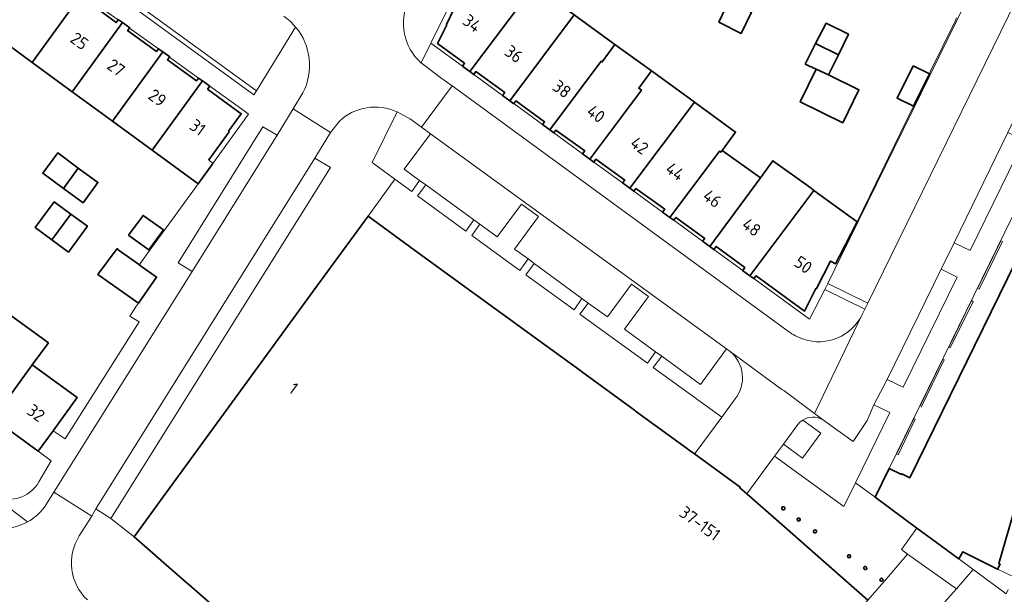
# Model space of a CAD drawing. Extents: x 150256 to 156914, y 461459 to 469481.
# Tile 409 of 656: x 155825 to 155932, y 463853 to 463915. Entities that reach past the tile are written whole.
import ezdxf
from ezdxf.enums import TextEntityAlignment as Align

# ---------------------------------------------------------------- set-up
doc = ezdxf.new("R2010")
doc.units = 0
doc.header["$LTSCALE"] = 0.75
for name, color, linetype, lineweight in [('B-RO-GR-GROENVOORZIENING-GV', 251, 'CONTINUOUS', 18), ('B-RO-GR-HAAG-GV', 251, 'CONTINUOUS', 13), ('B-RO-IE-TERREINAFSCHEIDING_KUNSTMATIG_MUUR-G', 251, 'IE-TERREINAFSCHEIDING-KUNSTMATIG-DICHT', 18), ('B-RO-OG-BEBOUWING-GV', 6, 'CONTINUOUS', 35), ('B-RO-OG-BEBOUWING-T18', 1, 'CONTINUOUS', 18), ('B-RO-OG-TERREIN_CULTUURSCHEIDING-GV', 251, 'CONTINUOUS', 18), ('B-RO-VH-VERHARDING_ASFALT-GV', 251, 'CONTINUOUS', 18), ('B-RO-VH-VERHARDING_BETONSTRAATSTEEN-GV', 251, 'CONTINUOUS', 18), ('B-RO-VH-VERHARDING_STRAATBAKSTEEN-GV', 251, 'CONTINUOUS', 18), ('B-RO-VH-VERHARDING_TEGEL-GV', 251, 'CONTINUOUS', 18)]:
    doc.layers.add(name, color=color, linetype=linetype, lineweight=lineweight)
doc.styles.add('NLCS-ISO-M200-T18', font='NLCS-ISO.ttf', dxfattribs={"height": 360})
doc.linetypes.add('IE-TERREINAFSCHEIDING-KUNSTMATIG-DICHT', pattern='A,8,-1,[82,NLCS.SHX,S=0.75,R=90,X=0,Y=0],-1', length=10)

msp = doc.modelspace()

# ---------------------------------------------------------------- linework, layer by layer
at = {"layer": 'B-RO-GR-GROENVOORZIENING-GV'}
for points in [[(155850.399, 463907.614), (155826.423, 463925.087), (155826.279, 463925.192), (155825.989, 463924.785), (155850.138, 463907.185)], [(155868.422, 463903.667), (155867.198, 463904.53), (155865.747, 463905.317), (155863.042, 463899.807), (155865.514, 463897.987), (155867.353, 463896.633), (155868.199, 463897.856), (155866.535, 463899.083), (155869.406, 463902.939)], [(155932.377, 463903.078), (155926.504, 463891.053), (155928.248, 463890.214), (155934.142, 463902.228)], [(155874.11, 463893.547), (155868.893, 463897.359), (155867.976, 463896.155), (155873.256, 463892.325)], [(155880.044, 463889.279), (155878.567, 463890.341), (155881.159, 463893.927), (155879.304, 463895.26), (155876.677, 463891.683), (155874.787, 463893.069), (155873.896, 463891.84), (155879.138, 463888.033)], [(155885.902, 463884.957), (155880.715, 463888.787), (155879.798, 463887.567), (155885.067, 463883.742)], [(155919.201, 463876.13), (155920.948, 463875.285), (155926.83, 463887.309), (155925.082, 463888.164)], [(155886.604, 463884.472), (155885.692, 463883.25), (155893.048, 463877.919), (155893.945, 463879.16), (155890.551, 463881.612), (155893.164, 463885.19), (155891.321, 463886.526), (155888.688, 463882.956)], [(155917.096, 463884.467), (155912.747, 463886.598), (155912.403, 463885.937), (155916.767, 463883.805)], [(155927.018, 463856.564), (155926.91, 463856.643), (155924.034, 463858.76), (155922.448, 463859.931), (155920.762, 463857.573), (155921.433, 463857.093), (155926.757, 463853.285), (155928.575, 463855.418), (155928.579, 463855.423)]]:
    msp.add_lwpolyline(points, close=True, dxfattribs=at)
for points in [[(155902.089, 463879.184), (155901.691, 463879.481), (155898.849, 463875.577), (155894.619, 463878.671), (155893.697, 463877.425), (155901.153, 463872.01)], [(155901.153, 463872.01), (155902.618, 463874.017)], [(155914.476, 463862.271), (155915.752, 463864.874), (155919.498, 463872.519), (155917.741, 463873.354), (155917.013, 463871.666), (155915.493, 463869.356), (155912.138, 463871.778)], [(155909.998, 463871.71), (155911.959, 463870.278), (155909.975, 463867.558), (155907.882, 463869.087), (155906.928, 463867.788), (155914.476, 463862.271)]]:
    msp.add_lwpolyline(points, dxfattribs=at)
for points in [[(155902.618, 463874.017, 0.407), (155902.089, 463879.184)], [(155912.138, 463871.778, 0.2672871), (155909.998, 463871.71)]]:
    msp.add_lwpolyline(points, format="xyb", dxfattribs=at)
at = {"layer": 'B-RO-GR-HAAG-GV'}
for points in [[(155826.279, 463925.192), (155825.989, 463924.785), (155850.138, 463907.185), (155850.399, 463907.614), (155826.423, 463925.087)], [(155868.422, 463903.667), (155867.198, 463904.53), (155865.747, 463905.317), (155863.042, 463899.807), (155865.514, 463897.987), (155867.353, 463896.633), (155868.199, 463897.856), (155866.535, 463899.083), (155869.406, 463902.939)], [(155932.377, 463903.078), (155926.504, 463891.053), (155928.248, 463890.214), (155934.142, 463902.228)], [(155868.893, 463897.359), (155867.976, 463896.155), (155873.256, 463892.325), (155874.11, 463893.547)], [(155880.044, 463889.279), (155878.567, 463890.341), (155881.159, 463893.927), (155879.304, 463895.26), (155876.677, 463891.683), (155874.787, 463893.069), (155873.896, 463891.84), (155879.138, 463888.033)], [(155885.902, 463884.957), (155880.715, 463888.787), (155879.798, 463887.567), (155885.067, 463883.742)], [(155919.201, 463876.13), (155920.948, 463875.285), (155926.83, 463887.309), (155925.082, 463888.164)], [(155886.604, 463884.472), (155885.692, 463883.25), (155893.048, 463877.919), (155893.945, 463879.16), (155890.551, 463881.612), (155893.164, 463885.19), (155891.321, 463886.526), (155888.688, 463882.956)], [(155916.767, 463883.805), (155917.096, 463884.467), (155912.747, 463886.598), (155912.403, 463885.937)], [(155927.018, 463856.564), (155926.91, 463856.643), (155924.034, 463858.76), (155922.448, 463859.931), (155920.762, 463857.573), (155921.433, 463857.093), (155926.757, 463853.285), (155928.575, 463855.418), (155928.579, 463855.423)]]:
    msp.add_lwpolyline(points, close=True, dxfattribs=at)
for points in [[(155902.089, 463879.184), (155901.691, 463879.481), (155898.849, 463875.577), (155894.619, 463878.671), (155893.697, 463877.425), (155901.153, 463872.01), (155902.618, 463874.017)], [(155914.476, 463862.271), (155915.752, 463864.874), (155919.498, 463872.519), (155917.741, 463873.354), (155917.013, 463871.666), (155915.493, 463869.356), (155912.138, 463871.778)], [(155909.998, 463871.71), (155911.959, 463870.278), (155909.975, 463867.558), (155907.882, 463869.087), (155906.928, 463867.788), (155914.476, 463862.271)]]:
    msp.add_lwpolyline(points, dxfattribs=at)
for points in [[(155902.618, 463874.017, 0.407), (155902.089, 463879.184)], [(155912.138, 463871.778, 0.2672871), (155909.998, 463871.71)]]:
    msp.add_lwpolyline(points, format="xyb", dxfattribs=at)
at = {"layer": 'B-RO-IE-TERREINAFSCHEIDING_KUNSTMATIG_MUUR-G'}
for points in [[(155926.784, 463915.578), (155926.612, 463915.225)], [(155926.612, 463915.225), (155923.947, 463909.752)], [(155923.821, 463909.494), (155922.086, 463905.932)], [(155923.947, 463909.752), (155923.821, 463909.494)], [(155922.086, 463905.932), (155915.95, 463893.335)], [(155840.947, 463893.234), (155844.03, 463897.495)], [(155922.928, 463873.119), (155925.441, 463878.27), (155925.27, 463878.353), (155922.758, 463873.203)], [(155928.579, 463855.423), (155927.018, 463856.564)], [(155930.52, 463853.986), (155928.579, 463855.423)], [(155933.104, 463854.562), (155931.258, 463855.434)], [(155930.52, 463853.986), (155932.189, 463852.769)]]:
    msp.add_lwpolyline(points, dxfattribs=at)
for points in [[(155929.064, 463886.067), (155931.609, 463891.257), (155931.779, 463891.174), (155929.234, 463885.984)], [(155928.401, 463884.743), (155925.922, 463879.667), (155926.093, 463879.584), (155928.572, 463884.659)], [(155922.102, 463871.874), (155920.219, 463867.994), (155920.389, 463867.911), (155922.273, 463871.791)]]:
    msp.add_lwpolyline(points, close=True, dxfattribs=at)
at = {"layer": 'B-RO-OG-BEBOUWING-GV'}
for points in [[(155874.712, 463923.52), (155872.366, 463918.8), (155872.885, 463918.522), (155871.123, 463914.864), (155871.159, 463914.833), (155870.16, 463912.797), (155873.107, 463910.629), (155872.895, 463910.298), (155872.901, 463910.293), (155873.674, 463909.718), (155880.724, 463919.104), (155874.801, 463923.455)], [(155830.953, 463918.513), (155830.761, 463918.266), (155826.705, 463921.203), (155825.315, 463919.339), (155825.262, 463919.379), (155823.025, 463916.327), (155822.574, 463916.693), (155820.894, 463914.403), (155825.926, 463910.726), (155831.409, 463918.269), (155830.997, 463918.57)], [(155880.724, 463919.104), (155873.674, 463909.718), (155874.102, 463909.4), (155874.111, 463909.412), (155874.335, 463909.713), (155877.483, 463907.423), (155877.26, 463907.117), (155877.253, 463907.108), (155878.037, 463906.536), (155885.06, 463915.918)], [(155825.926, 463910.726), (155830.31, 463907.522), (155835.793, 463915.066), (155835.358, 463915.38), (155835.334, 463915.349), (155835.119, 463915.072), (155831.98, 463917.371), (155832.172, 463917.633), (155832.209, 463917.684), (155831.409, 463918.269)], [(155901.918, 463917.391), (155900.826, 463915.122), (155903.294, 463913.88), (155904.394, 463916.192)], [(155885.06, 463915.918), (155878.037, 463906.536), (155878.481, 463906.212), (155878.488, 463906.222), (155878.711, 463906.527), (155881.841, 463904.25), (155881.616, 463903.942), (155881.611, 463903.935), (155882.401, 463903.358), (155888.022, 463910.852), (155888.13, 463910.774), (155889.489, 463912.665)], [(155830.31, 463907.522), (155834.686, 463904.324), (155840.176, 463911.878), (155839.717, 463912.208), (155839.705, 463912.192), (155839.486, 463911.898), (155836.347, 463914.189), (155836.552, 463914.469), (155836.576, 463914.502), (155835.793, 463915.066)], [(155911.406, 463912.771), (155913.889, 463911.552), (155914.986, 463913.799), (155912.535, 463915.002)], [(155886.769, 463900.181), (155890.463, 463905.106), (155892.406, 463907.697), (155892.109, 463907.911), (155893.505, 463909.81), (155889.489, 463912.665), (155888.13, 463910.774), (155888.022, 463910.852), (155882.401, 463903.358), (155882.851, 463903.029), (155882.857, 463903.038), (155883.081, 463903.344), (155886.212, 463901.07), (155885.985, 463900.759)], [(155911.469, 463909.986), (155912.818, 463909.36), (155913.889, 463911.552), (155911.406, 463912.771), (155910.277, 463910.539)], [(155844.098, 463909.018), (155843.853, 463908.703), (155840.709, 463911.001), (155840.932, 463911.306), (155840.946, 463911.325), (155840.176, 463911.878), (155834.686, 463904.324), (155839.038, 463901.143), (155844.531, 463908.702)], [(155922.086, 463905.932), (155923.821, 463909.494), (155922.06, 463910.342), (155920.294, 463906.804)], [(155891.129, 463896.995), (155898.181, 463906.396), (155898.145, 463906.422), (155893.505, 463909.81), (155892.109, 463907.911), (155892.406, 463907.697), (155890.463, 463905.106), (155886.769, 463900.181), (155887.214, 463899.857), (155887.444, 463900.172), (155890.58, 463897.883), (155890.353, 463897.575), (155890.349, 463897.569)], [(155912.818, 463909.36), (155911.469, 463909.986), (155909.721, 463906.408), (155914.366, 463904.138), (155916.128, 463907.743)], [(155844.03, 463897.495), (155845.637, 463899.7), (155845.205, 463900.106), (155847.417, 463903.158), (155847.358, 463903.212), (155848.756, 463905.12), (155845.07, 463907.818), (155845.307, 463908.145), (155844.531, 463908.702), (155839.038, 463901.143)], [(155895.496, 463893.816), (155900.917, 463901.056), (155901.071, 463900.944), (155901.196, 463901.115), (155902.663, 463903.126), (155898.181, 463906.396), (155891.129, 463896.995), (155891.577, 463896.666), (155891.585, 463896.677), (155891.808, 463896.98), (155894.936, 463894.7), (155894.716, 463894.395), (155894.708, 463894.384)], [(155830.965, 463899.204), (155828.726, 463900.845), (155827.1, 463898.627), (155829.349, 463896.979)], [(155895.938, 463893.498), (155896.166, 463893.814), (155899.299, 463891.525), (155899.076, 463891.218), (155899.07, 463891.209), (155899.859, 463890.638), (155905.39, 463898.131), (155901.196, 463901.115), (155901.071, 463900.944), (155900.917, 463901.056), (155895.496, 463893.816)], [(155899.859, 463890.638), (155900.309, 463890.313), (155900.538, 463890.629), (155903.662, 463888.34), (155903.444, 463888.035), (155903.435, 463888.023), (155904.226, 463887.458), (155911.21, 463896.766), (155910.899, 463896.992), (155906.734, 463899.995), (155905.39, 463898.131)], [(155830.965, 463899.204), (155829.349, 463896.979), (155831.503, 463895.4), (155833.111, 463897.631)], [(155904.674, 463887.138), (155904.901, 463887.455), (155908.147, 463885.089), (155910.206, 463883.59), (155911.439, 463886.072), (155911.504, 463886.045), (155913.033, 463889.044), (155913.579, 463888.752), (155914.009, 463889.584), (155915.948, 463893.336), (155911.21, 463896.766), (155904.226, 463887.458)], [(155828.093, 463891.369), (155830.157, 463894.179), (155828.345, 463895.51), (155826.281, 463892.701)], [(155830.157, 463894.179), (155828.093, 463891.369), (155829.903, 463890.039), (155831.968, 463892.848)], [(155836.438, 463891.863), (155836.478, 463891.834), (155838.654, 463890.268), (155838.66, 463890.276), (155840.249, 463892.457), (155838.033, 463894.025)], [(155837.621, 463888.644), (155837.536, 463888.704), (155835.31, 463890.28), (155835.226, 463890.423), (155833.111, 463887.581), (155837.524, 463884.46), (155839.511, 463887.307)], [(155821.045, 463881.302), (155816.784, 463875.453), (155817.615, 463874.848), (155818.381, 463874.29), (155821.692, 463871.878), (155825.953, 463877.727), (155827.706, 463880.133), (155822.798, 463883.708)], [(155828.233, 463870.55), (155830.859, 463874.154), (155825.953, 463877.727), (155821.692, 463871.878), (155826.598, 463868.305)]]:
    msp.add_lwpolyline(points, close=True, dxfattribs=at)
for points in [[(155917.102, 463852.058), (155906.797, 463861.113), (155903.898, 463863.661), (155903.143, 463864.325), (155903.181, 463864.377), (155898.185, 463868.017), (155897.624, 463868.426), (155897.441, 463868.56), (155891.767, 463872.694), (155891.634, 463872.791), (155885.862, 463876.996), (155885.666, 463877.139), (155879.993, 463881.273), (155879.867, 463881.365), (155874.169, 463885.516), (155874.059, 463885.597), (155868.312, 463889.784), (155867.661, 463890.259), (155862.579, 463893.962), (155857.285, 463886.702), (155842.307, 463866.16), (155840.235, 463863.319), (155837.057, 463858.96), (155842.631, 463854.107), (155843.064, 463853.73), (155848.278, 463849.19)], [(155934.115, 463890.791), (155921.678, 463865.422), (155920.799, 463865.846), (155920.763, 463865.78), (155919.418, 463866.432), (155917.906, 463863.284), (155922.448, 463859.931), (155924.034, 463858.76), (155926.91, 463856.643), (155927.018, 463856.564), (155927.454, 463857.325), (155931.258, 463855.434), (155931.533, 463855.973), (155931.382, 463856.049), (155933.246, 463862.457)]]:
    msp.add_lwpolyline(points, dxfattribs=at)
for points in [[(155907.795, 463862.226, 1), (155907.965, 463861.932)], [(155907.965, 463861.932, 1.0051025), (155907.795, 463862.226)], [(155909.474, 463861.004, 1), (155909.644, 463860.71)], [(155909.644, 463860.71, 1), (155909.474, 463861.004)], [(155911.248, 463859.712, 0.9959894), (155911.418, 463859.417)], [(155911.418, 463859.417, 1.0040118), (155911.248, 463859.712)], [(155914.969, 463857.002, 1), (155915.139, 463856.708)], [(155915.139, 463856.708, 1), (155914.969, 463857.002)], [(155916.731, 463855.719, 1), (155916.901, 463855.425)], [(155916.901, 463855.425, 1), (155916.731, 463855.719)], [(155918.501, 463854.43, 1), (155918.671, 463854.136)], [(155918.671, 463854.136, 1.0051025), (155918.501, 463854.43)]]:
    msp.add_lwpolyline(points, format="xyb", dxfattribs=at)
at = {"layer": 'B-RO-OG-TERREIN_CULTUURSCHEIDING-GV'}
msp.add_lwpolyline([(155826.279, 463925.192), (155826.423, 463925.087), (155850.399, 463907.614), (155854.681, 463914.578)], dxfattribs=at)
msp.add_lwpolyline([(155854.681, 463914.578, 0.0680933), (155853.38, 463915.758)], format="xyb", dxfattribs=at)
at = {"layer": 'B-RO-VH-VERHARDING_ASFALT-GV'}
for points in [[(155926.504, 463891.053), (155932.377, 463903.078), (155933.803, 463905.978), (155939.67, 463917.985), (155948.023, 463935.076), (155953.539, 463946.361), (155955.352, 463950.053), (155962.914, 463965.453), (155964.716, 463969.14), (155970.56, 463981.025), (155967.784, 463982.391), (155965.563, 463983.48), (155955.262, 463962.489), (155952.583, 463957.054), (155950.485, 463952.789), (155948.897, 463949.574), (155941.517, 463934.4)], [(155941.393, 463934.124), (155939.597, 463930.476), (155939.26, 463929.795), (155917.096, 463884.467), (155916.767, 463883.805), (155916.477, 463883.218), (155911.264, 463872.431), (155912.138, 463871.778), (155915.493, 463869.356), (155917.013, 463871.666), (155917.741, 463873.354), (155919.201, 463876.13), (155925.082, 463888.164), (155926.504, 463891.053)], [(155865.747, 463905.317), (155867.198, 463904.53), (155868.422, 463903.667), (155871.744, 463908.184), (155870.533, 463909.055), (155868.382, 463910.664), (155868.344, 463910.692)], [(155871.744, 463908.184), (155868.422, 463903.667), (155869.406, 463902.939), (155901.691, 463879.481), (155902.089, 463879.184), (155907.732, 463875.06), (155907.917, 463874.926), (155911.264, 463872.431), (155916.477, 463883.218)], [(155908.439, 463881.381), (155872.417, 463907.68), (155871.744, 463908.184)], [(155855.462, 463907.397), (155854.399, 463905.643), (155858.488, 463903.079), (155859.459, 463904.313)], [(155910.094, 463880.516), (155910.074, 463880.537)], [(155831.082, 463859.077), (155832.436, 463861.219), (155828.317, 463863.853), (155827.273, 463862.19)], [(155932.415, 463853.212), (155932.189, 463852.769), (155930.52, 463853.986), (155928.579, 463855.423), (155928.575, 463855.418), (155926.757, 463853.285), (155925.508, 463851.866), (155926.98, 463851.076), (155926.985, 463851.073), (155931.773, 463848.819)]]:
    msp.add_lwpolyline(points, dxfattribs=at)
for points in [[(155868.344, 463910.692, -0.3348907), (155867.009, 463917.444)], [(155853.38, 463915.758, -0.0680933), (155854.681, 463914.578)], [(155854.681, 463914.578, -0.3037151), (155855.462, 463907.397)], [(155859.459, 463904.313, -0.3085302), (155865.747, 463905.317)], [(155916.477, 463883.218, -0.37477), (155910.094, 463880.516)], [(155910.074, 463880.537, -0.0804499), (155908.439, 463881.381)], [(155827.273, 463862.19, -0.1026651), (155825.449, 463860.615)], [(155825.449, 463860.615, -0.3040605), (155818.888, 463861.16)], [(155831.97, 463852.084, -0.3615041), (155831.082, 463859.077)]]:
    msp.add_lwpolyline(points, format="xyb", dxfattribs=at)
msp.add_lwpolyline([(155832.897, 463862.034), (155856.787, 463900.281), (155858.488, 463903.079), (155854.399, 463905.643), (155852.67, 463902.788), (155843.408, 463887.899), (155828.317, 463863.853), (155832.436, 463861.219)], close=True, dxfattribs=at)
at = {"layer": 'B-RO-VH-VERHARDING_BETONSTRAATSTEEN-GV'}
for points in [[(155912.747, 463886.598), (155917.096, 463884.467), (155939.26, 463929.795), (155934.9, 463931.917), (155932.623, 463927.195), (155914.142, 463889.505)], [(155843.408, 463887.899), (155852.67, 463902.788), (155851.116, 463903.689), (155841.849, 463888.863)], [(155869.406, 463902.939), (155866.535, 463899.083), (155868.199, 463897.856), (155868.893, 463897.359), (155874.11, 463893.547), (155874.787, 463893.069), (155876.677, 463891.683), (155879.304, 463895.26), (155881.159, 463893.927), (155878.567, 463890.341), (155880.044, 463889.279), (155880.715, 463888.787), (155885.902, 463884.957), (155886.604, 463884.472), (155888.688, 463882.956), (155891.321, 463886.526), (155893.164, 463885.19), (155890.551, 463881.612), (155893.945, 463879.16), (155894.619, 463878.671), (155898.849, 463875.577), (155901.691, 463879.481)], [(155856.787, 463900.281), (155832.897, 463862.034), (155834.531, 463860.959), (155858.467, 463899.271)]]:
    msp.add_lwpolyline(points, close=True, dxfattribs=at)
for points in [[(155912.138, 463871.778), (155911.264, 463872.431), (155907.917, 463874.926), (155907.732, 463875.06), (155902.089, 463879.184)], [(155902.618, 463874.017), (155901.153, 463872.01), (155898.258, 463868.116), (155898.185, 463868.017), (155903.181, 463864.377), (155903.143, 463864.325), (155903.898, 463863.661), (155906.928, 463867.788), (155907.882, 463869.087), (155909.354, 463871.093)]]:
    msp.add_lwpolyline(points, dxfattribs=at)
for points in [[(155902.089, 463879.184, -0.407), (155902.618, 463874.017)], [(155909.354, 463871.093, -0.1038891), (155909.998, 463871.71)], [(155909.998, 463871.71, -0.2672871), (155912.138, 463871.778)]]:
    msp.add_lwpolyline(points, format="xyb", dxfattribs=at)
at = {"layer": 'B-RO-VH-VERHARDING_STRAATBAKSTEEN-GV'}
for points in [[(155892.085, 463811.085), (155888.304, 463814.353), (155886.064, 463816.289), (155870.262, 463830.048), (155870.02, 463830.259), (155864.913, 463834.705), (155864.678, 463834.91), (155859.451, 463839.461), (155859.142, 463839.731), (155853.843, 463844.345), (155853.725, 463844.447), (155848.681, 463848.839), (155848.278, 463849.19), (155843.064, 463853.73), (155842.631, 463854.107), (155837.057, 463858.96), (155834.531, 463860.959), (155832.897, 463862.034), (155832.436, 463861.219), (155831.082, 463859.077)], [(155926.98, 463851.076), (155925.508, 463851.866), (155926.757, 463853.285), (155921.433, 463857.093), (155919.093, 463854.372)], [(155919.093, 463854.372), (155917.102, 463852.058), (155915.862, 463850.614), (155914.032, 463848.484), (155914.088, 463848.435), (155910.913, 463844.793), (155908.869, 463842.448), (155906.073, 463839.241), (155904.155, 463837.041), (155901.232, 463833.688), (155899.314, 463831.489), (155897.024, 463828.862), (155886.064, 463816.289), (155888.304, 463814.353), (155892.085, 463811.085)]]:
    msp.add_lwpolyline(points, dxfattribs=at)
msp.add_lwpolyline([(155831.082, 463859.077, 0.3615041), (155831.97, 463852.084)], format="xyb", dxfattribs=at)
at = {"layer": 'B-RO-VH-VERHARDING_TEGEL-GV'}
for points in [[(155868.344, 463910.692), (155868.382, 463910.664), (155869.437, 463912.818), (155872.366, 463918.8), (155874.712, 463923.52), (155878.802, 463931.942), (155881.453, 463937.334), (155881.708, 463937.86), (155886.598, 463947.95)], [(155854.681, 463914.578), (155850.399, 463907.614), (155850.138, 463907.185), (155825.989, 463924.785)], [(155825.449, 463860.615), (155821.46, 463863.593), (155820.836, 463864.059), (155817.758, 463866.737), (155817.611, 463866.565), (155814.071, 463869.592), (155814.168, 463869.706), (155803.282, 463879.032), (155796.771, 463884.451), (155795.592, 463885.477), (155789.625, 463890.598), (155787.933, 463892.046), (155780.364, 463898.544), (155778.782, 463899.917), (155771.267, 463906.327), (155769.915, 463907.513), (155765.929, 463910.91), (155766.026, 463911.024), (155761.405, 463914.986), (155759.774, 463916.419), (155753.025, 463922.121), (155751.401, 463923.493)], [(155832.172, 463917.633), (155835.334, 463915.349), (155835.358, 463915.38), (155835.793, 463915.066), (155836.576, 463914.502), (155836.552, 463914.469), (155839.705, 463912.192), (155839.717, 463912.208), (155840.176, 463911.878), (155840.946, 463911.325), (155840.932, 463911.306), (155844.098, 463909.018), (155844.531, 463908.702), (155845.307, 463908.145), (155849.069, 463905.428), (155849.546, 463905.083), (155845.637, 463899.7)], [(155877.26, 463907.117), (155874.111, 463909.412), (155874.102, 463909.4), (155873.674, 463909.718), (155872.901, 463910.293), (155872.895, 463910.298), (155869.437, 463912.818), (155868.382, 463910.664), (155870.533, 463909.055), (155871.744, 463908.184), (155872.417, 463907.68), (155908.439, 463881.381)], [(155827.273, 463862.19), (155828.317, 463863.853), (155843.408, 463887.899), (155841.849, 463888.863), (155851.116, 463903.689), (155852.67, 463902.788), (155854.399, 463905.643), (155855.462, 463907.397)], [(155916.477, 463883.218), (155916.767, 463883.805), (155912.403, 463885.937), (155910.731, 463882.724), (155904.674, 463887.138), (155904.226, 463887.458), (155903.435, 463888.023), (155903.444, 463888.035), (155900.309, 463890.313), (155899.859, 463890.638), (155899.07, 463891.209), (155899.076, 463891.218), (155895.938, 463893.498), (155895.496, 463893.816), (155894.708, 463894.384), (155894.716, 463894.395), (155891.585, 463896.677), (155891.577, 463896.666), (155891.129, 463896.995), (155890.349, 463897.569), (155890.353, 463897.575), (155887.214, 463899.857), (155886.769, 463900.181), (155885.985, 463900.759), (155882.857, 463903.038), (155882.851, 463903.029), (155882.401, 463903.358), (155881.611, 463903.935), (155881.616, 463903.942), (155878.488, 463906.222), (155878.481, 463906.212), (155878.037, 463906.536), (155877.253, 463907.108), (155877.26, 463907.117)], [(155934.142, 463902.228), (155928.248, 463890.214), (155926.504, 463891.053), (155925.082, 463888.164), (155926.83, 463887.309), (155920.948, 463875.285), (155919.201, 463876.13), (155917.741, 463873.354), (155919.498, 463872.519), (155915.752, 463864.874), (155917.906, 463863.284), (155919.418, 463866.432), (155939.602, 463907.643)], [(155859.459, 463904.313), (155858.488, 463903.079), (155856.787, 463900.281), (155858.467, 463899.271), (155834.531, 463860.959), (155837.057, 463858.96), (155840.235, 463863.319), (155842.307, 463866.16), (155857.285, 463886.702), (155862.579, 463893.962), (155863.229, 463894.853), (155865.514, 463897.987), (155863.042, 463899.807), (155865.747, 463905.317)], [(155845.637, 463899.7), (155844.03, 463897.495), (155840.947, 463893.234), (155838.747, 463890.212), (155837.749, 463888.822), (155837.621, 463888.644), (155839.511, 463887.307), (155837.524, 463884.46), (155837.339, 463884.174), (155836.603, 463883.036), (155837.598, 463882.418), (155829.535, 463869.668), (155828.233, 463870.55), (155826.598, 463868.305), (155828.024, 463867.266), (155826.679, 463864.972)], [(155910.074, 463880.537), (155910.094, 463880.516)], [(155909.354, 463871.093), (155907.882, 463869.087), (155909.975, 463867.558), (155911.959, 463870.278), (155909.998, 463871.71)], [(155821.46, 463863.593), (155825.449, 463860.615)]]:
    msp.add_lwpolyline(points, dxfattribs=at)
for points in [[(155867.009, 463917.444, 0.3348907), (155868.344, 463910.692)], [(155855.462, 463907.397, 0.3037151), (155854.681, 463914.578)], [(155865.747, 463905.317, 0.3085302), (155859.459, 463904.313)], [(155910.094, 463880.516, 0.37477), (155916.477, 463883.218)], [(155908.439, 463881.381, 0.0804499), (155910.074, 463880.537)], [(155909.998, 463871.71, 0.1038891), (155909.354, 463871.093)], [(155826.679, 463864.972, -0.420627), (155821.46, 463863.593)], [(155825.449, 463860.615, 0.1026651), (155827.273, 463862.19)], [(155907.965, 463861.932, -1), (155907.795, 463862.226)], [(155907.795, 463862.226, -1.0051025), (155907.965, 463861.932)], [(155818.888, 463861.16, 0.3040605), (155825.449, 463860.615)], [(155909.644, 463860.71, -1), (155909.474, 463861.004)], [(155909.474, 463861.004, -1), (155909.644, 463860.71)], [(155911.418, 463859.417, -0.9959894), (155911.248, 463859.712)], [(155911.248, 463859.712, -1.0040118), (155911.418, 463859.417)], [(155915.139, 463856.708, -1), (155914.969, 463857.002)], [(155914.969, 463857.002, -1), (155915.139, 463856.708)], [(155916.901, 463855.425, -1), (155916.731, 463855.719)], [(155916.731, 463855.719, -1), (155916.901, 463855.425)], [(155918.671, 463854.136, -1), (155918.501, 463854.43)], [(155918.501, 463854.43, -1.0051025), (155918.671, 463854.136)]]:
    msp.add_lwpolyline(points, format="xyb", dxfattribs=at)
for points in [[(155901.153, 463872.01), (155893.697, 463877.425), (155894.619, 463878.671), (155893.945, 463879.16), (155893.048, 463877.919), (155885.692, 463883.25), (155886.604, 463884.472), (155885.902, 463884.957), (155885.067, 463883.742), (155879.798, 463887.567), (155880.715, 463888.787), (155880.044, 463889.279), (155879.138, 463888.033), (155873.896, 463891.84), (155874.787, 463893.069), (155874.11, 463893.547), (155873.256, 463892.325), (155867.976, 463896.155), (155868.893, 463897.359), (155868.199, 463897.856), (155867.353, 463896.633), (155865.514, 463897.987), (155863.229, 463894.853), (155862.579, 463893.962), (155867.661, 463890.259), (155868.312, 463889.784), (155874.059, 463885.597), (155874.169, 463885.516), (155879.867, 463881.365), (155879.993, 463881.273), (155885.666, 463877.139), (155885.862, 463876.996), (155891.634, 463872.791), (155891.767, 463872.694), (155897.441, 463868.56), (155897.624, 463868.426), (155898.185, 463868.017), (155898.258, 463868.116)], [(155915.752, 463864.874), (155914.476, 463862.271), (155906.928, 463867.788), (155903.898, 463863.661), (155906.797, 463861.113), (155917.102, 463852.058), (155919.093, 463854.372), (155921.433, 463857.093), (155920.762, 463857.573), (155922.448, 463859.931), (155917.906, 463863.284)]]:
    msp.add_lwpolyline(points, close=True, dxfattribs=at)

# ---------------------------------------------------------------- texts
at = {"layer": 'B-RO-OG-BEBOUWING-T18', "style": 'NLCS-ISO-M200-T18'}
for s, rotation, p in [('34', 323.7, (155873.926, 463914.992)), ('25', 323.8, (155831.098, 463913.059)), ('36', 324, (155878.479, 463911.645)), ('27', 323.9, (155835.095, 463910.151)), ('29', 323.8, (155839.601, 463906.856)), ('38', 324, (155883.731, 463907.821)), ('40', 324, (155887.448, 463905.116)), ('31', 323.8, (155844.004, 463903.641)), ('42', 323.9, (155892.191, 463901.659)), ('44', 323.9, (155896.074, 463898.82)), ('46', 323.8, (155900.133, 463895.869)), ('48', 323.8, (155904.417, 463892.746)), ('50', 323.9, (155910.053, 463888.65)), ('1', 323.3, (155854.454, 463875.17)), ('32', 323.9, (155826.359, 463872.483)), ('37-151', 323.9, (155898.786, 463860.443))]:
    msp.add_text(s, height=1.35, rotation=rotation, dxfattribs=at).set_placement(p, align=Align.MIDDLE)

doc.saveas('drawing.dxf')
